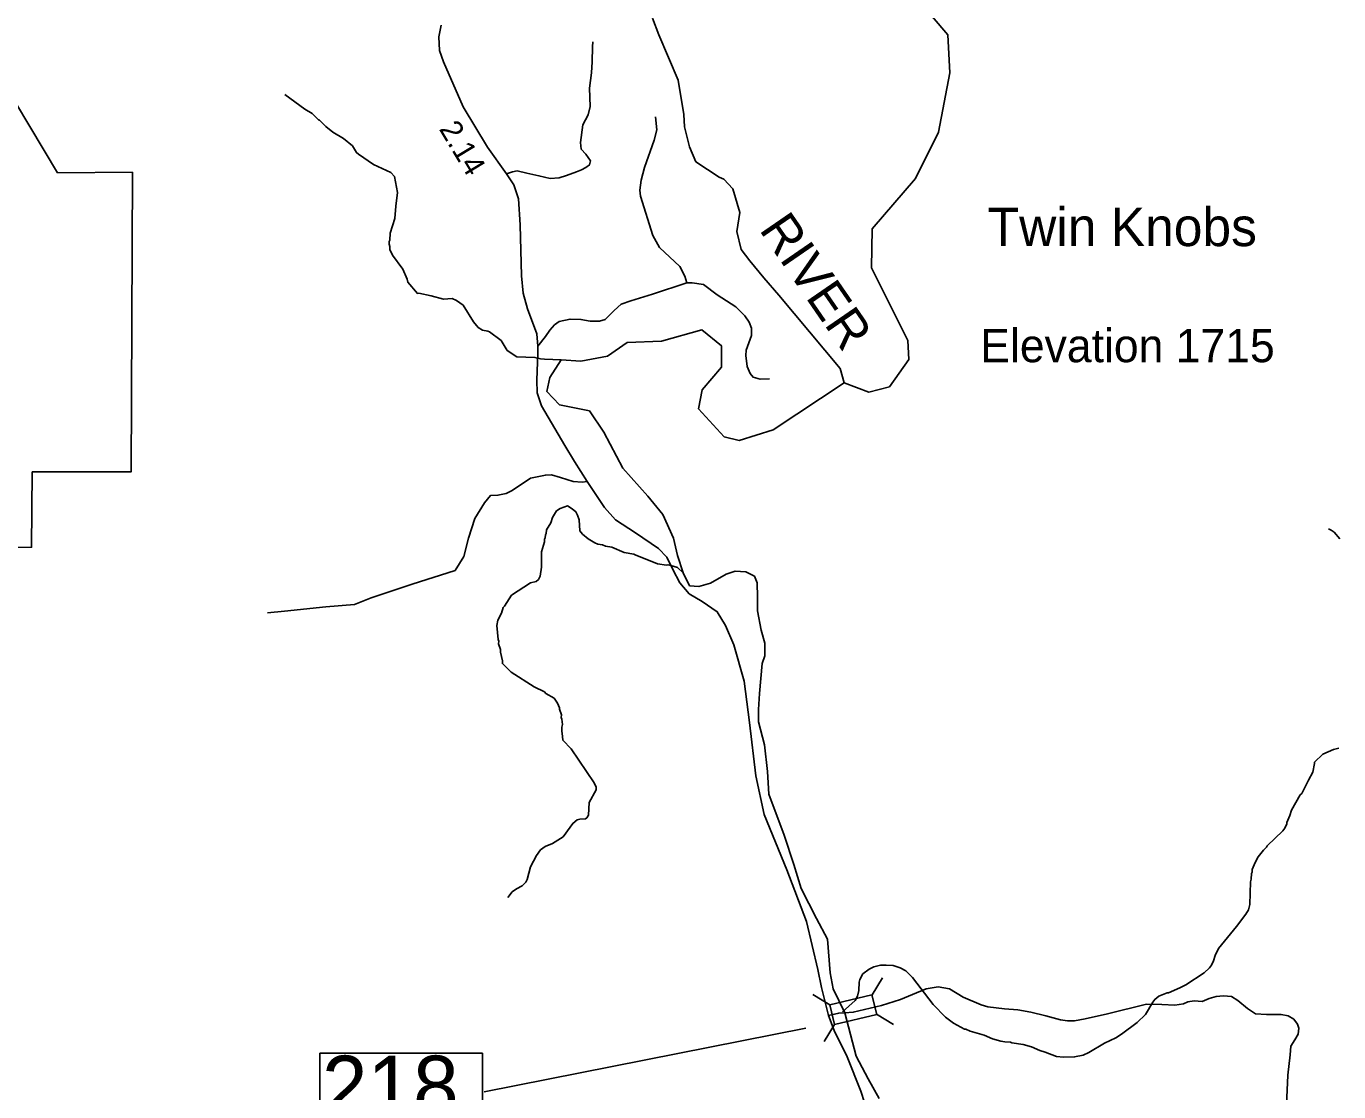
# Model space of a CAD drawing. Extents: x 1248224 to 1454986, y 825081 to 985870.
# Drawn here: x 1388614 to 1396107, y 949582 to 955664 of the extents above; entities that cross this region are included whole.
import ezdxf

# ---------------------------------------------------------------- set-up
doc = ezdxf.new("R2010")
doc.units = 0
for name, color, linetype in [('Exist Boundary Land Use Park State Division NC Parks and Recreation', 7, 'Continuous'), ('Exist Geographical Mountain Summit Elevation Number Label', 7, 'Continuous'), ('Exist Geographical Mountain Summit Label', 7, 'Continuous'), ('Exist Hydrographic Creek Single Shore', 7, 'Continuous'), ('Exist Hydrographic Misc Water Feature', 7, 'Continuous'), ('Exist Hydrographic River Shore', 7, 'Continuous'), ('Exist Hydrographic River Shore Label', 7, 'Continuous'), ('Exist Road Non-System Type 51', 7, 'Continuous'), ('Exist Road Secondary Mileage Hundredths English Label', 7, 'Continuous'), ('Exist Road Secondary Structure Standard Bridge Attributed CELL', 7, 'Continuous'), ('Exist Road Secondary Structure Standard Bridge Number Label', 7, 'Continuous'), ('Exist Road Secondary Type 51 Attributed', 7, 'Continuous')]:
    doc.layers.add(name, color=color, linetype=linetype)

msp = doc.modelspace()

# ---------------------------------------------------------------- linework, layer by layer
at = {"layer": 'Exist Boundary Land Use Park State Division NC Parks and Recreation'}
msp.add_lwpolyline([(1388647.4, 953121.1), (1388644.3, 952690.1), (1388330.4, 952689.1), (1388325.3, 952444.2), (1387706.3, 952440.2), (1387713.2, 952872.1), (1387889.3, 953013.1), (1387894.2, 953270.1), (1388106.3, 953275.1), (1388136.3, 956551.2), (1388626.2, 956552.2), (1388624.3, 956219.2), (1388388.3, 956221.2), (1388393.2, 955494.2), (1388792.3, 954828.2), (1389219.4, 954831.2), (1389213.2, 953121.1), (1388647.4, 953121.1)], dxfattribs=at)
at = {"layer": 'Exist Hydrographic Creek Single Shore'}
msp.add_lwpolyline([(1393283.5, 953628.4), (1393424.5, 953576.4), (1393541.4, 953606.8), (1393653.5, 953762.1), (1393647.5, 953870.6), (1393439.4, 954285.2), (1393443.4, 954508.3), (1393691.4, 954795.6), (1393822.5, 955058.9), (1393887.5, 955399), (1393875.5, 955615.9), (1393785.5, 955719.6)], dxfattribs=at)
at = {"layer": 'Exist Hydrographic Misc Water Feature'}
for points in [[(1390090.1, 955273.9), (1390204.1, 955191), (1390245.4, 955166), (1390282.7, 955131), (1390288.6, 955128.9), (1390323.7, 955092), (1390364.9, 955059), (1390424.8, 955022.8), (1390476.4, 954980.9), (1390498.2, 954943.7), (1390510, 954933.3), (1390596.5, 954875.2), (1390695.4, 954828.7), (1390716.9, 954806.2), (1390733.4, 954714.7), (1390722.8, 954637.9), (1390717.2, 954567.4), (1390691.1, 954482.7), (1390690.1, 954442.7), (1390685.9, 954434.8), (1390685.6, 954420.9), (1390689.3, 954406.8), (1390688.9, 954390.8), (1390704, 954358.4), (1390764.1, 954276.9), (1390788.7, 954220.3), (1390792.3, 954204.2), (1390846.8, 954138.9), (1390854.9, 954140.6), (1390924.8, 954125.5), (1390995.1, 954106.4), (1391046.2, 954109.8), (1391069.8, 954099.3), (1391107.3, 954072.3), (1391166.9, 953976.8), (1391194.1, 953944.2), (1391217.8, 953929.5), (1391249.7, 953924.8), (1391257.6, 953920.6), (1391324.4, 953870.8), (1391359.1, 953813.9), (1391414.1, 953776.6), (1391518.1, 953774.1), (1391549.9, 953765.2), (1391571.9, 953764.6), (1391667.4, 953761.1)], [(1391363.7, 950691.3), (1391388.5, 950722.7), (1391412.9, 950740.1), (1391445.3, 950757.3), (1391465.8, 950778.8), (1391474.2, 950794.6), (1391491.9, 950866.2), (1391527.1, 950930.2), (1391550.3, 950963.1), (1391575.4, 950982.7), (1391618.4, 950999.5), (1391679.7, 951038.3), (1391719.7, 951092.3), (1391733.9, 951114.2), (1391758.4, 951133.6), (1391774.6, 951139.1), (1391806.6, 951140.4), (1391814.7, 951146.2), (1391823.1, 951162), (1391826.9, 951233.9), (1391866.6, 951304.9), (1391867, 951320.9), (1391855.5, 951345.2), (1391724.3, 951540.5), (1391677.4, 951589.6), (1391674.3, 951629.7), (1391670.5, 951637.8), (1391671.2, 951663.9), (1391675.6, 951677.7), (1391672.3, 951709.8), (1391668.5, 951717.9), (1391668.9, 951733.9), (1391657.6, 951766.2), (1391657.8, 951774.2), (1391646.5, 951800.4), (1391627.2, 951828.9), (1391579.8, 951856.1), (1391572, 951864.3), (1391512.8, 951893.8), (1391382.8, 951977.1), (1391331.9, 952026.4), (1391332.3, 952042.4), (1391321.4, 952090.6), (1391321.9, 952106.6), (1391310.6, 952138.9), (1391311, 952154.9), (1391307.2, 952163), (1391301.1, 952243.1), (1391305.9, 952275), (1391326.9, 952314.5), (1391335.6, 952346.3), (1391344.3, 952354.5), (1391383.9, 952416.2), (1391493, 952487.3), (1391524.6, 952495.5), (1391538.2, 952506.3), (1391547.9, 952525.1), (1391555.2, 952576.9), (1391555.3, 952664.9), (1391572.6, 952720.5), (1391573, 952736.5), (1391577.2, 952744.4), (1391577.7, 952760.4), (1391581.9, 952768.3), (1391584.3, 952790.2), (1391609.2, 952829.5), (1391618.9, 952859.5), (1391641.1, 952898.1), (1391662.7, 952912.1), (1391703.3, 952926.8), (1391730.8, 952910.4), (1391751.7, 952893.1), (1391761.3, 952873.9), (1391770.7, 952847.8), (1391774.2, 952783.5), (1391789.8, 952765.1), (1391821.2, 952738.2), (1391860.6, 952715.3), (1391876.4, 952708.9), (1391904.3, 952704.2), (1391920.1, 952695.8), (1391956, 952690.9), (1392027.3, 952661.1), (1392083.1, 952651.7), (1392089.3, 952646.6), (1392217.8, 952596.3), (1392269.6, 952589.1), (1392277.7, 952590.9), (1392293.6, 952586.5), (1392331.2, 952575.4), (1392365, 952544)], [(1396048, 952795.1), (1396063.8, 952788.7), (1396081.6, 952776.2), (1396112.7, 952739.4)], [(1396107.8, 951543.3), (1396077.7, 951536.2), (1396017, 951509.6), (1395967.8, 951462.9), (1395969, 951455.5), (1395958.5, 951407.1), (1395934.5, 951360.3)], [(1395934.5, 951360.3), (1395895.6, 951284.7), (1395887.4, 951276.8), (1395837.2, 951190), (1395828.5, 951158.3), (1395811.5, 951118.7), (1395811.3, 951110.7), (1395798.8, 951087), (1395788.3, 951071.2), (1395698.3, 950985.5), (1395694.1, 950977.6), (1395677.7, 950962), (1395646.7, 950922.8), (1395630, 950891.2), (1395613, 950851.6), (1395612.7, 950835.6), (1395608.5, 950827.7), (1395607.7, 950795.7), (1395603.3, 950779.8), (1395600.2, 950651.9), (1395591.5, 950620.1), (1395576.9, 950596.4), (1395523.2, 950525.8), (1395420.2, 950400.3), (1395401.2, 950360.8), (1395392.4, 950329), (1395379.9, 950305.3), (1395369.4, 950289.6), (1395338.7, 950260.3), (1395233.1, 950193), (1395200.6, 950175.7), (1395136, 950147.3), (1395128, 950147.6), (1395079.6, 950128.8), (1395057, 950109.3), (1395044.7, 950093.6), (1395003, 950022.7), (1394955.9, 949977.9), (1394866.2, 949910.1), (1394833.7, 949890.8), (1394769, 949860.5), (1394679.7, 949806.7), (1394647.3, 949791.5), (1394599, 949780.7), (1394535, 949780.3), (1394495.1, 949783.3), (1394431.7, 949808.9), (1394399.9, 949817.6), (1394352.4, 949838.8), (1394304.8, 949852.1), (1394241, 949861.6), (1394233.1, 949865.8), (1394201.1, 949866.6), (1394177.2, 949871.2), (1394129.5, 949884.4), (1394082, 949905.6), (1394002.5, 949927.6), (1393978.8, 949940.1), (1393970.8, 949940.3), (1393907.6, 949974), (1393862.4, 950007.1), (1393792.1, 950080.8), (1393673.8, 950233.9), (1393634.8, 950272.8), (1393603.2, 950289.7), (1393563.5, 950302.6), (1393523.5, 950305.5), (1393491.5, 950304.4), (1393453.3, 950295.3), (1393426.9, 950282), (1393390.3, 950254.9), (1393373.5, 950223.3), (1393369.2, 950207.4), (1393368, 950159.4), (1393359.3, 950127.7), (1393346.7, 950104), (1393273.3, 950038.3)]]:
    msp.add_lwpolyline(points, dxfattribs=at)
at = {"layer": 'Exist Hydrographic River Shore'}
for points in [[(1392188.2, 955710.3), (1392225.7, 955614.5), (1392336.3, 955356), (1392367.9, 955159.9), (1392371.6, 955090.4), (1392399.8, 954975.8), (1392437.3, 954891.3), (1392570.6, 954803), (1392596.9, 954791.7), (1392647.6, 954737.3), (1392687, 954602), (1392670.1, 954493), (1392696.2, 954390.8), (1392745, 954325), (1392823.8, 954229.2)], [(1393283.5, 953628.4), (1393260.4, 953711), (1392910.4, 954128.5), (1392823.8, 954229.2)], [(1392308.8, 952742.3), (1392247.6, 952876.7), (1392162.1, 952982.7), (1392019.8, 953141.7), (1391911.5, 953346.4), (1391829, 953468.6), (1391658.8, 953503), (1391586.6, 953578.7), (1391602.1, 953659.5), (1391667.4, 953761.1), (1391779.1, 953752.4), (1391932.1, 953781.7), (1392044.9, 953859.1), (1392240.8, 953866), (1392471.2, 953931.4), (1392583, 953840.2), (1392583, 953718), (1392472.9, 953589), (1392452.3, 953480.6), (1392598.4, 953320.6), (1392684.4, 953299), (1392877.5, 953360.9), (1393283.5, 953628.4)], [(1393287.6, 950032.5), (1393220.8, 950169.8), (1393204.1, 950261.7), (1393187.4, 950454), (1393124.8, 950571.1), (1393037.1, 950742.5), (1392995.3, 950880.4), (1392941, 951047.6), (1392853.3, 951281.7), (1392844.9, 951411.3), (1392828.3, 951563.5), (1392794.9, 951693), (1392794.9, 951764.1), (1392799.1, 951856.1), (1392815.8, 952027.5), (1392831.3, 952070.3), (1392831.3, 952142.8), (1392809, 952216.6), (1392789.5, 952328.1), (1392788.1, 952406.1), (1392786.7, 952486.9), (1392770.6, 952525.6), (1392722.4, 952549.7), (1392660.5, 952553.1), (1392609, 952537.6), (1392519.6, 952486), (1392454.2, 952467.1), (1392401, 952470.5), (1392365, 952544), (1392332.7, 952643.1), (1392308.8, 952742.3)], [(1393287.6, 950032.5), (1393352.7, 949786.1), (1393420.9, 949656.5), (1393483.6, 949543.6)]]:
    msp.add_lwpolyline(points, dxfattribs=at)
at = {"layer": 'Exist Road Non-System Type 51'}
for points in [[(1391356.3, 954821.6), (1391390.7, 954833.6), (1391416.5, 954838.8), (1391471.5, 954826.7), (1391540.3, 954811.3), (1391605.6, 954795.8), (1391655.5, 954799.2), (1391698.5, 954813), (1391755.2, 954833.6), (1391784.4, 954845.7), (1391808.5, 954857.7), (1391829.1, 954873.2), (1391834.3, 954895.6), (1391808.5, 954935.1), (1391782.7, 954962.7), (1391777.5, 955000.5), (1391791.3, 955102), (1391822.2, 955158.8), (1391832.6, 955207), (1391829.1, 955311.9), (1391841, 955398.9), (1391844.5, 955460.8), (1391846.2, 955546.8), (1391847.9, 955576.1)], [(1392384.3, 954199.2), (1392373.9, 954237), (1392344.7, 954292.1), (1392229.5, 954402.2), (1392191.7, 954469.8), (1392121.2, 954695.2), (1392116, 954729.6), (1392124.6, 954786.4), (1392143.5, 954858.6), (1392198.5, 955013.5), (1392214, 955072.6), (1392205.4, 955146.6)], [(1391535, 953837.9), (1391578, 953892.9), (1391602, 953929.1), (1391629.5, 953960), (1391655.3, 953978.9), (1391718.9, 953992.7), (1391780.8, 953991), (1391834.1, 953980.7), (1391885.7, 953980.7), (1391918.4, 953991), (1391969.9, 954040.9), (1392009.5, 954078.7), (1392066.2, 954097.7), (1392190, 954135.5), (1392384.3, 954199.2)], [(1392384.3, 954199.2), (1392416.5, 954200.5), (1392480.1, 954190.1), (1392559.2, 954131.7), (1392664.1, 954062.8), (1392715.6, 954011.2), (1392741.4, 953975.1), (1392755.2, 953940.7), (1392755.2, 953899.4), (1392724.2, 953815.1), (1392722.5, 953785.8), (1392729.4, 953722.2), (1392746.3, 953681.9), (1392763.5, 953661.3), (1392804.7, 953649.2), (1392856.3, 953652.7)], [(1391816.8, 953064.8), (1391787.6, 953061.4), (1391736, 953066.5), (1391663.8, 953088.9), (1391612.3, 953104.4), (1391577.9, 953102.7), (1391491.9, 953085.5), (1391387, 953014.9), (1391354.4, 952997.7), (1391306.2, 952987.4), (1391263.3, 952985.7), (1391230.6, 952944.4), (1391173.9, 952854.9), (1391137.8, 952743.1), (1391112, 952638.1), (1391062.1, 952557.3), (1390816.5, 952480.3), (1390582.7, 952401.2), (1390488.6, 952364), (1390323.5, 952350.6), (1390088, 952326.5), (1389991.7, 952316.2)]]:
    msp.add_lwpolyline(points, dxfattribs=at)
at = {"layer": 'Exist Road Secondary Structure Standard Bridge Attributed CELL'}
for p, q in [((1393442.3, 950135.3), (1393501.6, 950231.7)), ((1393104.7, 950137.4), (1393201.1, 950078.2)), ((1393468.6, 950025.2), (1393565.1, 949966)), ((1393168.8, 949869.1), (1393228, 949965.6))]:
    msp.add_line(p, q, dxfattribs=at)
msp.add_lwpolyline([(1393201.1, 950078.2), (1393442.2, 950135.8), (1393469.1, 950023.2), (1393228, 949965.6)], close=True, dxfattribs=at)
at = {"layer": 'Exist Road Secondary Structure Standard Bridge Number Label'}
msp.add_line((1393064.3, 949944.3), (1391227.1, 949582.4), dxfattribs=at)
msp.add_lwpolyline([(1390289.4, 949802.3), (1391218.3, 949802.3), (1391218.3, 949418.2), (1390289.4, 949418.2)], close=True, dxfattribs=at)
at = {"layer": 'Exist Road Secondary Type 51 Attributed'}
for points in [[(1390982.7, 955671.4), (1390969.6, 955603.1), (1390972.2, 955526.9), (1390995.8, 955461.2), (1391108.7, 955204.8), (1391247.9, 954973.5), (1391356.3, 954821.6), (1391397.3, 954758.7), (1391423.6, 954679.8), (1391434.1, 954530), (1391441.9, 954239.9), (1391449.8, 954140), (1391476.1, 954050.7), (1391528.6, 953908.7), (1391535, 953837.9), (1391533.9, 953798.3), (1391528.6, 953643.3), (1391531.2, 953571.1), (1391554.8, 953497.5), (1391688.7, 953271.4), (1391743.6, 953180.5), (1391816.8, 953064.8), (1391914.3, 952917.7), (1391977.4, 952846.7), (1392092.9, 952773.1), (1392224.2, 952683.7), (1392271.5, 952633.8), (1392305.6, 952562.8), (1392345, 952486.6), (1392399, 952425.1), (1392472.5, 952380.4), (1392559.2, 952322.6), (1392606.4, 952243.8), (1392653.7, 952133.4), (1392711.5, 951925.7), (1392743, 951689.2), (1392779.5, 951385.9), (1392826.8, 951165.1), (1392955.5, 950849.7), (1393068.1, 950554.1), (1393133.7, 950280.8), (1393154.6, 950177.1), (1393193.3, 950017.9)], [(1393287.6, 950032.5), (1393335.5, 950035.7), (1393496.7, 950073.8), (1393605.2, 950108.4), (1393672.8, 950138.3), (1393751.4, 950169.8), (1393820.6, 950180.8), (1393885.1, 950169.8), (1393963.7, 950122.6), (1394065.9, 950078.5), (1394102.7, 950066.7), (1394198.5, 950054.9), (1394275.3, 950049.7), (1394348.8, 950036.6), (1394435.5, 950015.6), (1394518.2, 949991.9), (1394558.9, 949988), (1394598.3, 949988), (1394658.7, 949998.5), (1394786.1, 950027.4), (1395009.9, 950082.2), (1395097.9, 950080.9), (1395171.4, 950076.9), (1395220, 950084.8), (1395244.9, 950095.3), (1395281.7, 950100.6), (1395327.7, 950098), (1395367.1, 950113.7), (1395407.8, 950126.9), (1395448.5, 950129.5), (1395495.7, 950125.6), (1395531.2, 950103.2), (1395586.3, 950057.2), (1395631.8, 950027.6), (1395694.9, 950023.7), (1395777.6, 950022.4), (1395818.3, 950015.8), (1395851.1, 949996.1), (1395870.8, 949967.2), (1395878.7, 949944.8), (1395874.7, 949910.7), (1395856.4, 949879.1), (1395834, 949842.3), (1395830.1, 949793.7), (1395817, 949676.7), (1395805.2, 949423.1)], [(1393193.3, 950017.9), (1393252.2, 950030.9), (1393287.6, 950032.5)], [(1393193.3, 950017.9), (1393225.5, 949932.5), (1393301.4, 949782.2), (1393378.9, 949586.4), (1393440.5, 949391.4)]]:
    msp.add_lwpolyline(points, dxfattribs=at)

# ---------------------------------------------------------------- texts
at = {"layer": 'Exist Geographical Mountain Summit Elevation Number Label'}
msp.add_text('Elevation 1715', height=190, dxfattribs=at).set_placement((1394060.5, 953746.6))
at = {"layer": 'Exist Geographical Mountain Summit Label'}
msp.add_text('Twin Knobs', height=220, dxfattribs=at).set_placement((1394102.6, 954409.3))
at = {"layer": 'Exist Hydrographic River Shore Label'}
msp.add_text('RIVER', height=210, rotation=304.54049, dxfattribs=at).set_placement((1392794.4, 954503.6))
at = {"layer": 'Exist Road Secondary Mileage Hundredths English Label'}
msp.add_text('2.14', height=125, rotation=301.03771, dxfattribs=at).set_placement((1390967.8, 955078))
at = {"layer": 'Exist Road Secondary Structure Standard Bridge Number Label'}
msp.add_text('218', height=350, dxfattribs=at).set_placement((1390301.9, 949438))

doc.saveas('drawing.dxf')
